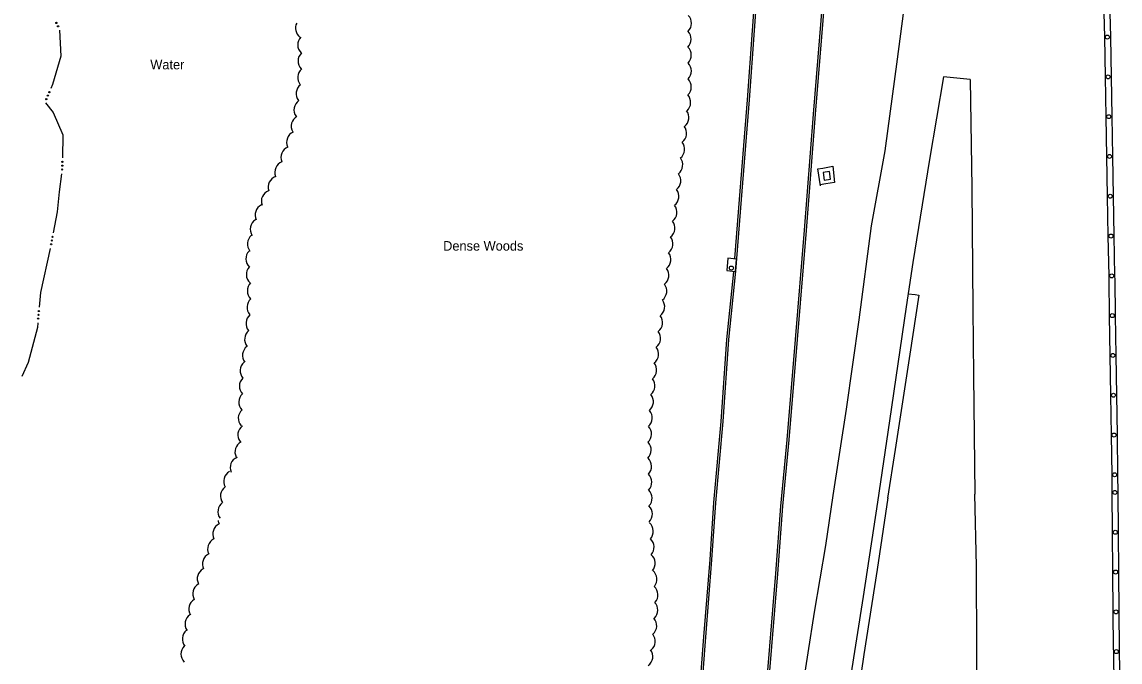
# Model space of a CAD drawing. Extents: x 2402803 to 2427059, y 6985292 to 6997652.
# Drawn here: x 2410188 to 2410740, y 6986800 to 6987121 of the extents above; entities that cross this region are included whole.
import ezdxf

# ---------------------------------------------------------------- set-up
doc = ezdxf.new("R2010")
doc.units = 0
for name, color, linetype in [('p_drainage conc drain', 7, 'Continuous'), ('p_drainage water', 7, 'Continuous'), ('p_road - paved curb', 7, 'Continuous'), ('p_road bridge end', 7, 'Continuous'), ('p_road conc barrier', 7, 'Continuous'), ('p_structure general', 7, 'Continuous'), ('p_veg woods', 7, 'Continuous')]:
    doc.layers.add(name, color=color, linetype=linetype)

msp = doc.modelspace()

# ---------------------------------------------------------------- linework, layer by layer
at = {"layer": 'p_drainage conc drain'}
for points in [[(2410588.34, 6987047.56), (2410590.87, 6987047.97), (2410595.79, 6987048.99), (2410596.66, 6987040.81), (2410592.29, 6987040.08), (2410589.52, 6987039.6)], [(2410589.6, 6987039.07), (2410588.34, 6987047.59)], [(2410633.71, 6986984.8), (2410637.19, 6986984.54), (2410639, 6986984.07), (2410634.48, 6986954.46), (2410627.2, 6986906.67), (2410623.4, 6986882.14)], [(2410623.43, 6986882.33), (2410618.18, 6986846.35), (2410611.39, 6986803.49), (2410604.24, 6986754.07), (2410598.07, 6986712.75), (2410592.3, 6986674.69), (2410586.45, 6986636.78), (2410579.95, 6986592.95), (2410573.04, 6986544.49), (2410568.61, 6986504.66), (2410567.6, 6986467.83), (2410567.7, 6986424.13), (2410567.94, 6986389.09), (2410569.56, 6986372.13), (2410565.87, 6986371.33), (2410562.09, 6986371.1), (2410561.52, 6986377.54), (2410563.74, 6986377.75), (2410563.35, 6986411.55), (2410562.38, 6986429.89)]]:
    msp.add_lwpolyline(points, dxfattribs=at)
at = {"layer": 'p_drainage water'}
for points in [[(2410207.22, 6987117.26), (2410207.82, 6987104.33), (2410203.74, 6987089.96), (2410202.89, 6987088.02)], [(2410200.13, 6987080.75), (2410203.97, 6987075.88), (2410208.89, 6987064.7), (2410208.67, 6987053.12)], [(2410208.27, 6987045.14), (2410206.94, 6987036.05), (2410205.94, 6987026.01), (2410204.03, 6987015.46)], [(2410202.53, 6987007.6), (2410197.57, 6986985.54), (2410196.95, 6986978.18)], [(2410196.27, 6986970.21), (2410196.08, 6986967.98), (2410191.41, 6986950.26), (2410188.32, 6986943.24)]]:
    msp.add_lwpolyline(points, dxfattribs=at)
for centre in [(2410205.6, 6987120.96), (2410206.47, 6987119.25), (2410200.55, 6987082.67), (2410201.32, 6987084.43), (2410202.09, 6987086.19), (2410208.59, 6987049.2), (2410208.63, 6987051.12), (2410208.55, 6987047.28), (2410203.33, 6987011.6), (2410203.67, 6987013.49), (2410202.99, 6987009.71), (2410196.45, 6986972.36), (2410196.61, 6986974.27), (2410196.78, 6986976.18)]:
    msp.add_circle(centre, 0.3, dxfattribs=at)
at = {"layer": 'p_road - paved curb'}
for points in [[(2410596.08, 6986883.54), (2410602.72, 6986926.86), (2410609.11, 6986971.67), (2410615.36, 6987018.99), (2410622.2, 6987056.65), (2410628.31, 6987102.69), (2410634.73, 6987151.34), (2410640.79, 6987196.67), (2410645.48, 6987245.84), (2410649.62, 6987287.56), (2410652.58, 6987341.94), (2410655.43, 6987390.76), (2410657.19, 6987449.28), (2410657.95, 6987501.1), (2410657.44, 6987563.37), (2410656.32, 6987619.39), (2410654.64, 6987688.74), (2410652.82, 6987755.23), (2410652.05, 6987813.44), (2410650.64, 6987862.99), (2410650.72, 6987922.21), (2410651.13, 6987976.99), (2410649.56, 6988028.61)], [(2410546.58, 6987002.6), (2410548.92, 6987032.28), (2410553.01, 6987082.39), (2410555.55, 6987117.22), (2410558.8, 6987163.61), (2410562.56, 6987220.76), (2410565.15, 6987276.04), (2410566.69, 6987313.28), (2410567.86, 6987353.95), (2410568.93, 6987396.33), (2410570.03, 6987443.39), (2410570.42, 6987499.27), (2410570.48, 6987559.05), (2410570.04, 6987605.66), (2410569.58, 6987653.35), (2410568.91, 6987705.36), (2410568.35, 6987754.89), (2410567.55, 6987802.23), (2410566.96, 6987842.27), (2410566.21, 6987888.25), (2410564.94, 6987957.54), (2410564.21, 6988020.49)], [(2410597.44, 6988021.02), (2410598.36, 6987977.35), (2410598.59, 6987927.46), (2410600.02, 6987874.37), (2410600.67, 6987832.84), (2410601.61, 6987776.07), (2410601.74, 6987731.61), (2410602.54, 6987672.17), (2410604.05, 6987603.09), (2410603.9, 6987539.31), (2410603.79, 6987479.4), (2410602.87, 6987418.99), (2410601.82, 6987364.31), (2410600.72, 6987315.94), (2410597.52, 6987249.14), (2410594.54, 6987192.77), (2410590.59, 6987132.4), (2410586, 6987075.17), (2410581.41, 6987016.8), (2410577, 6986961.91), (2410572.76, 6986911.48), (2410569.61, 6986878.13)], [(2410598.44, 6988021.04), (2410599.36, 6987977.36), (2410599.59, 6987927.48), (2410601.02, 6987874.39), (2410601.67, 6987832.86), (2410602.61, 6987776.08), (2410602.74, 6987731.62), (2410603.54, 6987672.19), (2410605.05, 6987603.1), (2410604.9, 6987539.31), (2410604.79, 6987479.39), (2410603.87, 6987418.97), (2410602.82, 6987364.29), (2410601.72, 6987315.9), (2410598.52, 6987249.09), (2410595.54, 6987192.71), (2410591.59, 6987132.33), (2410587, 6987075.09), (2410582.41, 6987016.72), (2410578, 6986961.83), (2410573.76, 6986911.39), (2410570.61, 6986878.04)], [(2410537.04, 6986879.79), (2410540.78, 6986920.59), (2410543.57, 6986961.84), (2410547.09, 6986996.28), (2410549.92, 6987032.2), (2410554.01, 6987082.31), (2410556.55, 6987117.15), (2410559.8, 6987163.54), (2410563.56, 6987220.7), (2410566.15, 6987276), (2410567.69, 6987313.24), (2410568.86, 6987353.92), (2410569.93, 6987396.31), (2410571.03, 6987443.37), (2410571.42, 6987499.27)], [(2410664.87, 6987092.47), (2410651.55, 6987093.89), (2410644.37, 6987052.32), (2410636.07, 6987000.54), (2410632.74, 6986978.36), (2410624.26, 6986920.99), (2410618.34, 6986880.09)], [(2410664.87, 6987092.47), (2410665.64, 6987038.01), (2410666.22, 6986977.26), (2410666.63, 6986943.82), (2410666.93, 6986913.96), (2410667.23, 6986884.11)], [(2410536.04, 6986879.88), (2410539.78, 6986920.67), (2410542.57, 6986961.92), (2410546.04, 6986995.84)], [(2410690.07, 6986094.2), (2410689.57, 6986112.54), (2410688.12, 6986164.03), (2410687.84, 6986215.86), (2410687.67, 6986264.41), (2410686.18, 6986362.27), (2410683.01, 6986454.67), (2410680.45, 6986509.51), (2410676.49, 6986580.01), (2410673.56, 6986635.38), (2410671.49, 6986672.58), (2410669.48, 6986721.88), (2410668.58, 6986766.01), (2410668.23, 6986805.04), (2410667.98, 6986848.04), (2410667.23, 6986884.11)], [(2410435.05, 6985979.12), (2410438.79, 6985976.98), (2410454.78, 6985979.79), (2410477.78, 6985986.86), (2410496.55, 6985995.78), (2410507.97, 6986009.33), (2410514.92, 6986029.4), (2410517.48, 6986048.27), (2410518.71, 6986079.85), (2410520.84, 6986130.15), (2410523.17, 6986184.97), (2410524.94, 6986236.53), (2410524.02, 6986305.1), (2410523.14, 6986371.5), (2410522.55, 6986435.5), (2410521.87, 6986506.32), (2410521.03, 6986562.84), (2410521.45, 6986622.72), (2410523.36, 6986672.57), (2410525.55, 6986722.05), (2410528.12, 6986761.74), (2410532.03, 6986812.29), (2410535.12, 6986851.18), (2410537.04, 6986879.79)], [(2410522.72, 6986680.72), (2410524.55, 6986722.1), (2410527.12, 6986761.81), (2410531.03, 6986812.37), (2410534.12, 6986851.25), (2410536.04, 6986879.86)], [(2410555.18, 6986624.49), (2410557.02, 6986624.24), (2410561.15, 6986657.99), (2410567.28, 6986695.1), (2410571.97, 6986732.03), (2410580.28, 6986784.03), (2410586.67, 6986824.91), (2410592.39, 6986858.4), (2410596.08, 6986883.54)], [(2410569.61, 6986878.13), (2410567.03, 6986844.26), (2410562.53, 6986789.44), (2410559.88, 6986745.1), (2410557.57, 6986704.86), (2410556.2, 6986671.14), (2410555.2, 6986624.43)], [(2410618.34, 6986880.09), (2410611.09, 6986832.68), (2410604.43, 6986790.24), (2410598.98, 6986751.08), (2410592.04, 6986706.48), (2410585.97, 6986667.07), (2410578.8, 6986618.96), (2410571.63, 6986573.33), (2410566.67, 6986535.44), (2410562.43, 6986493.04), (2410561.9, 6986463.3), (2410562.38, 6986429.72), (2410556.15, 6986429.86)], [(2410570.61, 6986878.05), (2410568.03, 6986844.18), (2410563.53, 6986789.37), (2410560.88, 6986745.04), (2410558.57, 6986704.81), (2410557.2, 6986671.11), (2410556.2, 6986624.41)]]:
    msp.add_lwpolyline(points, dxfattribs=at)
at = {"layer": 'p_road bridge end'}
for points in [[(2410590.98, 6987045.75), (2410591.58, 6987041.88), (2410594.73, 6987042.37), (2410594.13, 6987046.24)], [(2410546.97, 6986996.12), (2410547.46, 6987002.31), (2410543.05, 6987002.66), (2410542.56, 6986996.47)]]:
    msp.add_lwpolyline(points, close=True, dxfattribs=at)
at = {"layer": 'p_road conc barrier'}
for p, q in [((2410732.34, 6987113.82), (2410732.7, 6987093.82)), ((2410735.34, 6987113.87), (2410735.7, 6987093.88)), ((2410732.7, 6987093.82), (2410733.06, 6987073.82)), ((2410735.7, 6987093.88), (2410736.06, 6987073.88)), ((2410733.06, 6987073.82), (2410733.42, 6987053.83)), ((2410736.06, 6987073.88), (2410736.42, 6987053.88)), ((2410733.42, 6987053.83), (2410733.78, 6987033.83)), ((2410736.42, 6987053.88), (2410736.78, 6987033.88)), ((2410733.78, 6987033.83), (2410734.14, 6987013.83)), ((2410736.78, 6987033.88), (2410737.14, 6987013.89)), ((2410734.14, 6987013.83), (2410734.5, 6986993.84)), ((2410737.14, 6987013.89), (2410737.5, 6986993.89)), ((2410734.81, 6986973.84), (2410735.11, 6986953.84)), ((2410737.81, 6986973.88), (2410738.1, 6986953.89)), ((2410735.11, 6986953.84), (2410735.4, 6986933.85)), ((2410738.1, 6986953.89), (2410738.4, 6986933.89)), ((2410735.4, 6986933.85), (2410735.7, 6986913.85)), ((2410738.4, 6986933.89), (2410738.7, 6986913.89)), ((2410735.7, 6986913.85), (2410736, 6986893.85)), ((2410738.7, 6986913.89), (2410739, 6986893.9)), ((2410736, 6986893.85), (2410736.13, 6986884.97)), ((2410739, 6986893.9), (2410739.13, 6986885.01)), ((2410736.13, 6986884.98), (2410736.3, 6986864.98)), ((2410739.13, 6986885), (2410739.3, 6986865.01)), ((2410736.3, 6986864.98), (2410736.48, 6986844.98)), ((2410739.3, 6986865.01), (2410739.48, 6986845.01)), ((2410736.48, 6986844.98), (2410736.65, 6986824.99)), ((2410739.48, 6986845.01), (2410739.65, 6986825.01)), ((2410736.84, 6986804.99), (2410737.2, 6986785)), ((2410739.84, 6986805.05), (2410740.2, 6986785.05))]:
    msp.add_line(p, q, dxfattribs=at)
for points in [[(2410732.03, 6987133.82), (2410732.12, 6987126.06), (2410732.34, 6987113.82)], [(2410735.03, 6987133.85), (2410735.12, 6987126.1), (2410735.34, 6987113.87)], [(2410734.5, 6986993.84), (2410734.54, 6986991.79), (2410734.81, 6986973.84)], [(2410737.5, 6986993.89), (2410737.54, 6986991.84), (2410737.81, 6986973.88)], [(2410736.65, 6986824.99), (2410736.81, 6986806.68), (2410736.84, 6986804.99)], [(2410739.65, 6986825.01), (2410739.81, 6986806.72), (2410739.84, 6986805.05)]]:
    msp.add_lwpolyline(points, dxfattribs=at)
for centre in [(2410733.84, 6987113.84), (2410734.2, 6987093.85), (2410734.56, 6987073.85), (2410734.92, 6987053.85), (2410735.28, 6987033.86), (2410735.64, 6987013.86), (2410736, 6986993.86), (2410736.31, 6986973.86), (2410736.6, 6986953.86), (2410736.9, 6986933.87), (2410737.2, 6986913.87), (2410737.5, 6986893.87), (2410737.63, 6986884.99), (2410737.8, 6986864.99), (2410737.98, 6986845), (2410738.15, 6986825), (2410738.34, 6986805.02)]:
    msp.add_circle(centre, 1, dxfattribs=at)
at = {"layer": 'p_structure general'}
msp.add_circle((2410544.85, 6986997.79), 1, dxfattribs=at)
at = {"layer": 'p_veg woods'}
for centre, start, end in [((2410331.43, 6987118.37), 153.238, 233.2923), ((2410519.18, 6987120.76), 314.739, 44.739), ((2410519.01, 6987112.8), 314.6373, 44.6373), ((2410332.55, 6987109.95), 136.1902, 226.1902), ((2410332.73, 6987101.78), 133.653, 223.653), ((2410519.08, 6987104.75), 315.5444, 45.5444), ((2410519.13, 6987096.78), 315.2439, 45.2439), ((2410332.57, 6987093.51), 129.6333, 219.6333), ((2410331.75, 6987085.39), 127.288, 217.288), ((2410519.07, 6987088.85), 314.468, 44.468), ((2410518.75, 6987080.99), 312.7268, 42.7268), ((2410330.69, 6987077.33), 125.4482, 215.4482), ((2410517.83, 6987073.42), 307.5956, 37.5956), ((2410329.29, 6987069.05), 119.7726, 209.7726), ((2410326.99, 6987061.01), 114.6281, 204.6281), ((2410516.73, 6987065.5), 307.9042, 37.9042), ((2410515.75, 6987057.56), 307.9333, 37.9333), ((2410324.12, 6987053.39), 112.6047, 202.6047), ((2410321.04, 6987045.91), 111.4009, 201.4009), ((2410514.77, 6987049.62), 307.975, 37.975), ((2410317.72, 6987038.48), 109.3999, 199.3999), ((2410513.8, 6987041.68), 307.975, 37.975), ((2410314.28, 6987031.36), 110.6456, 200.6456), ((2410512.82, 6987033.75), 307.9554, 37.9554), ((2410311.13, 6987024.42), 116.1148, 206.1148), ((2410511.83, 6987025.81), 307.934, 37.934), ((2410308.74, 6987017.31), 123.4605, 213.4605), ((2410510.84, 6987017.88), 307.8544, 37.8544), ((2410307.28, 6987009.87), 129.4304, 219.4304), ((2410509.84, 6987009.96), 307.7898, 37.7898), ((2410306.51, 6987002.37), 136.1859, 226.1859), ((2410508.81, 6987002.05), 307.6112, 37.6112), ((2410306.73, 6986994.5), 137.9788, 227.9788), ((2410507.78, 6986994.14), 307.5379, 37.5379), ((2410307.24, 6986986.28), 134.7831, 224.7831), ((2410506.74, 6986986.23), 307.5379, 37.5379), ((2410307.09, 6986978.04), 131.2481, 221.2481), ((2410505.7, 6986978.31), 307.5379, 37.5379), ((2410306.55, 6986969.98), 130.1642, 220.1642), ((2410504.67, 6986970.39), 307.5679, 37.5679), ((2410305.87, 6986961.88), 128.2947, 218.2947), ((2410503.65, 6986962.47), 307.6363, 37.6363), ((2410304.79, 6986953.87), 127.1168, 217.1168), ((2410502.64, 6986954.53), 307.7934, 37.7934), ((2410303.65, 6986946.24), 131.217, 221.217), ((2410501.67, 6986946.58), 308.0242, 38.0242), ((2410303.22, 6986938.39), 133.2319, 223.2319), ((2410500.81, 6986938.57), 309.0102, 39.0102), ((2410302.97, 6986930.36), 132.7769, 222.7769), ((2410500.04, 6986930.57), 309.5667, 39.5667), ((2410302.69, 6986922.29), 131.6341, 221.6341), ((2410499.45, 6986922.52), 310.6742, 40.6742), ((2410302.46, 6986913.9), 126.2711, 216.2711), ((2410499.1, 6986914.41), 312.3634, 42.3634), ((2410301.02, 6986905.36), 117.0196, 207.0196), ((2410498.94, 6986906.31), 313.8233, 43.8233), ((2410298.61, 6986897.43), 112.9906, 202.9906), ((2410499.1, 6986898.15), 315.9865, 45.9865), ((2410295.38, 6986890.58), 119.4316, 209.4316), ((2410499.23, 6986890.16), 315.9865, 45.9865), ((2410293.7, 6986883.23), 125.9455, 215.9455), ((2410499.37, 6986882.16), 315.9865, 45.9865), ((2410292.44, 6986875.33), 125.9455, 215.9455), ((2410499.51, 6986874.16), 315.9865, 45.9865), ((2410289.86, 6986864.12), 116.0327, 206.0327), ((2410292.45, 6986871.67), 188.6068, 206.0327), ((2410499.65, 6986866.16), 43.8238, 45.9865), ((2410499.96, 6986865.48), 317.8624, 47.8624), ((2410287.26, 6986856.57), 116.0327, 206.0327), ((2410500.36, 6986857.49), 317.8624, 47.8624), ((2410284.67, 6986849.02), 116.0327, 206.0327), ((2410500.91, 6986849.42), 319.1411, 49.1411), ((2410282.07, 6986841.63), 118.3627, 208.3627), ((2410501.79, 6986841.35), 320.7506, 50.7506), ((2410279.8, 6986834.12), 120.5144, 210.5144), ((2410502.33, 6986833.54), 318.3606, 48.3606), ((2410277.8, 6986826.44), 121.3029, 211.3029), ((2410502.25, 6986825.8), 314.6394, 44.6394), ((2410275.93, 6986818.9), 124.6958, 214.6958), ((2410501.7, 6986818.06), 311.1958, 41.1958), ((2410274.56, 6986811.34), 129.2052, 219.2052), ((2410500.97, 6986810.22), 309.4266, 39.4266), ((2410273.85, 6986803.75), 134.6195, 224.6195), ((2410499.72, 6986802.5), 306.7417, 36.7417)]:
    msp.add_arc(centre, 5.65, start, end, dxfattribs=at)

# ---------------------------------------------------------------- texts
at = {"layer": 'p_drainage water'}
msp.add_text('Water', height=4.8, dxfattribs=at).set_placement((2410252.83, 6987097.62))
at = {"layer": 'p_veg woods'}
msp.add_text('Dense Woods', height=4.8, dxfattribs=at).set_placement((2410400.01, 6987006.52))

doc.saveas('drawing.dxf')
